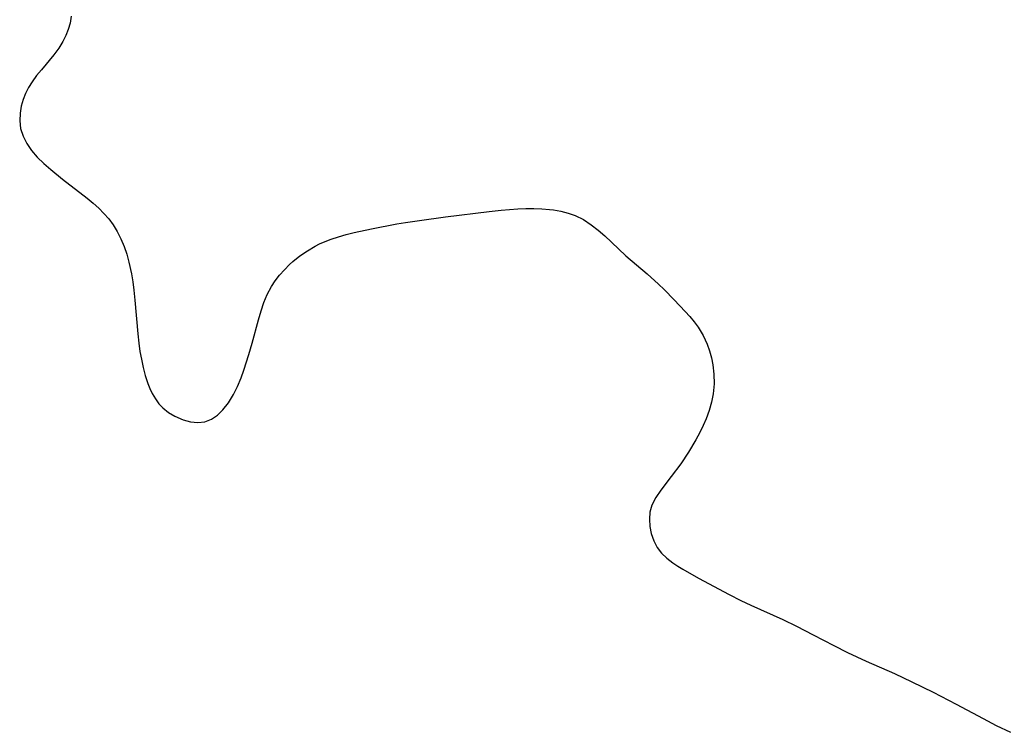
# Model space of a CAD drawing. Header units: metres. Extents: x 1073367 to 1082519, y 1569854 to 1574957.
# Tile 966 of 1056: x 1079823 to 1080009, y 1573150 to 1573285. Entities that reach past the tile are written whole.
import ezdxf

# ---------------------------------------------------------------- set-up
doc = ezdxf.new("R2010")
doc.units = ezdxf.units.M
doc.layers.add('CGG_CurvaNivelLidar_v1', color=253, linetype='Continuous', lineweight=30)

msp = doc.modelspace()

# ---------------------------------------------------------------- linework, layer by layer
at = {"layer": 'CGG_CurvaNivelLidar_v1'}
for p, q in [((1079832.4715, 1573285.2362, 72.5), (1079832.2528, 1573283.9247, 72.5)), ((1079831.9195, 1573282.7268, 72.5), (1079831.4669, 1573281.5651, 72.5)), ((1079832.2528, 1573283.9247, 72.5), (1079831.9195, 1573282.7268, 72.5)), ((1079831.4669, 1573281.5651, 72.5), (1079830.9028, 1573280.4454, 72.5)), ((1079830.0974, 1573279.1694, 72.5), (1079829.186, 1573277.9437, 72.5)), ((1079830.9028, 1573280.4454, 72.5), (1079830.0974, 1573279.1694, 72.5)), ((1079829.186, 1573277.9437, 72.5), (1079826.8123, 1573275.0968, 72.5)), ((1079826.8123, 1573275.0968, 72.5), (1079825.9111, 1573273.9724, 72.5)), ((1079825.9111, 1573273.9724, 72.5), (1079825.077, 1573272.8165, 72.5)), ((1079824.4055, 1573271.7335, 72.5), (1079823.8296, 1573270.6189, 72.5)), ((1079825.077, 1573272.8165, 72.5), (1079824.4055, 1573271.7335, 72.5)), ((1079823.3647, 1573269.4771, 72.5), (1079822.9962, 1573268.188, 72.5)), ((1079823.8296, 1573270.6189, 72.5), (1079823.3647, 1573269.4771, 72.5)), ((1079822.9962, 1573268.188, 72.5), (1079822.7769, 1573266.8877, 72.5)), ((1079822.7769, 1573266.8877, 72.5), (1079822.7109, 1573265.3933, 72.5)), ((1079822.7109, 1573265.3933, 72.5), (1079822.8823, 1573263.9294, 72.5)), ((1079822.8823, 1573263.9294, 72.5), (1079823.3406, 1573262.4845, 72.5)), ((1079823.3406, 1573262.4845, 72.5), (1079824.0472, 1573261.0986, 72.5)), ((1079824.0472, 1573261.0986, 72.5), (1079824.958, 1573259.7774, 72.5)), ((1079824.958, 1573259.7774, 72.5), (1079826.0477, 1573258.5165, 72.5)), ((1079826.0477, 1573258.5165, 72.5), (1079827.2686, 1573257.3166, 72.5)), ((1079827.2686, 1573257.3166, 72.5), (1079828.5851, 1573256.1666, 72.5)), ((1079828.5851, 1573256.1666, 72.5), (1079830.8336, 1573254.3686, 72.5)), ((1079830.8336, 1573254.3686, 72.5), (1079835.5112, 1573250.744, 72.5)), ((1079835.5112, 1573250.744, 72.5), (1079836.6323, 1573249.8198, 72.5)), ((1079836.6323, 1573249.8198, 72.5), (1079837.704, 1573248.8553, 72.5)), ((1079837.704, 1573248.8553, 72.5), (1079838.6731, 1573247.8661, 72.5)), ((1079917.0295, 1573248.7024, 72.5), (1079918.5761, 1573248.772, 72.5)), ((1079918.5761, 1573248.772, 72.5), (1079920.0868, 1573248.7818, 72.5)), ((1079920.0868, 1573248.7818, 72.5), (1079921.5832, 1573248.7285, 72.5)), ((1079838.6731, 1573247.8661, 72.5), (1079839.5694, 1573246.8182, 72.5)), ((1079898.458, 1573246.5466, 72.5), (1079903.3608, 1573247.1923, 72.5)), ((1079903.3608, 1573247.1923, 72.5), (1079911.6445, 1573248.2026, 72.5)), ((1079911.6445, 1573248.2026, 72.5), (1079913.9149, 1573248.4437, 72.5)), ((1079913.9149, 1573248.4437, 72.5), (1079917.0295, 1573248.7024, 72.5)), ((1079921.5832, 1573248.7285, 72.5), (1079923.0597, 1573248.607, 72.5)), ((1079923.0597, 1573248.607, 72.5), (1079923.8078, 1573248.5149, 72.5)), ((1079923.8078, 1573248.5149, 72.5), (1079925.2213, 1573248.2705, 72.5)), ((1079925.2213, 1573248.2705, 72.5), (1079926.5957, 1573247.9231, 72.5)), ((1079926.5957, 1573247.9231, 72.5), (1079927.9196, 1573247.4517, 72.5)), ((1079927.9196, 1573247.4517, 72.5), (1079929.4684, 1573246.6783, 72.5)), ((1079839.5694, 1573246.8182, 72.5), (1079840.3856, 1573245.7121, 72.5)), ((1079840.3856, 1573245.7121, 72.5), (1079841.1953, 1573244.4039, 72.5)), ((1079889.3079, 1573244.9092, 72.5), (1079894.1444, 1573245.8564, 72.5)), ((1079894.1444, 1573245.8564, 72.5), (1079895.7666, 1573246.1382, 72.5)), ((1079895.7666, 1573246.1382, 72.5), (1079898.458, 1573246.5466, 72.5)), ((1079929.4684, 1573246.6783, 72.5), (1079930.9318, 1573245.7226, 72.5)), ((1079930.9318, 1573245.7226, 72.5), (1079932.237, 1573244.6949, 72.5)), ((1079841.1953, 1573244.4039, 72.5), (1079841.8939, 1573243.029, 72.5)), ((1079881.6812, 1573242.9725, 72.5), (1079883.1111, 1573243.4414, 72.5)), ((1079883.1111, 1573243.4414, 72.5), (1079884.5696, 1573243.8484, 72.5)), ((1079884.5696, 1573243.8484, 72.5), (1079886.0492, 1573244.2107, 72.5)), ((1079886.0492, 1573244.2107, 72.5), (1079889.3079, 1573244.9092, 72.5)), ((1079932.237, 1573244.6949, 72.5), (1079933.4983, 1573243.5799, 72.5)), ((1079933.4983, 1573243.5799, 72.5), (1079936.1039, 1573241.1311, 72.5)), ((1079841.8939, 1573243.029, 72.5), (1079842.4818, 1573241.5994, 72.5)), ((1079842.4818, 1573241.5994, 72.5), (1079842.9768, 1573240.122, 72.5)), ((1079877.1878, 1573240.7807, 72.5), (1079878.6893, 1573241.6563, 72.5)), ((1079878.6893, 1573241.6563, 72.5), (1079879.4924, 1573242.0626, 72.5)), ((1079879.4924, 1573242.0626, 72.5), (1079880.573, 1573242.5448, 72.5)), ((1079880.573, 1573242.5448, 72.5), (1079881.6812, 1573242.9725, 72.5)), ((1079842.9768, 1573240.122, 72.5), (1079843.394, 1573238.607, 72.5)), ((1079874.4107, 1573238.7176, 72.5), (1079875.7591, 1573239.7989, 72.5)), ((1079875.7591, 1573239.7989, 72.5), (1079877.1878, 1573240.7807, 72.5)), ((1079936.1039, 1573241.1311, 72.5), (1079937.5337, 1573239.8453, 72.5)), ((1079937.5337, 1573239.8453, 72.5), (1079941.559, 1573236.4249, 72.5)), ((1079843.394, 1573238.607, 72.5), (1079843.8722, 1573236.4165, 72.5)), ((1079872.8326, 1573237.1946, 72.5), (1079873.8056, 1573238.1719, 72.5)), ((1079873.8056, 1573238.1719, 72.5), (1079874.4107, 1573238.7176, 72.5)), ((1079843.8722, 1573236.4165, 72.5), (1079844.1349, 1573234.8837, 72.5)), ((1079871.0974, 1573235.0589, 72.5), (1079871.9283, 1573236.1556, 72.5)), ((1079871.9283, 1573236.1556, 72.5), (1079872.8326, 1573237.1946, 72.5)), ((1079941.559, 1573236.4249, 72.5), (1079943.7103, 1573234.4738, 72.5)), ((1079844.1349, 1573234.8837, 72.5), (1079844.347, 1573233.3346, 72.5)), ((1079869.6084, 1573232.5185, 72.5), (1079870.4035, 1573233.998, 72.5)), ((1079870.4035, 1573233.998, 72.5), (1079871.0974, 1573235.0589, 72.5)), ((1079943.7103, 1573234.4738, 72.5), (1079944.7516, 1573233.4637, 72.5)), ((1079844.347, 1573233.3346, 72.5), (1079844.5446, 1573231.4227, 72.5)), ((1079868.9636, 1573230.9725, 72.5), (1079869.6084, 1573232.5185, 72.5)), ((1079944.7516, 1573233.4637, 72.5), (1079946.6641, 1573231.5048, 72.5)), ((1079844.5446, 1573231.4227, 72.5), (1079845.0674, 1573225.0393, 72.5)), ((1079868.4225, 1573229.3635, 72.5), (1079868.9636, 1573230.9725, 72.5)), ((1079946.6641, 1573231.5048, 72.5), (1079948.7468, 1573229.2977, 72.5)), ((1079867.9464, 1573227.711, 72.5), (1079868.4225, 1573229.3635, 72.5)), ((1079948.7468, 1573229.2977, 72.5), (1079949.6214, 1573228.3167, 72.5)), ((1079949.6214, 1573228.3167, 72.5), (1079950.4509, 1573227.3134, 72.5)), ((1079866.7638, 1573223.2862, 72.5), (1079867.9464, 1573227.711, 72.5)), ((1079950.4509, 1573227.3134, 72.5), (1079951.2155, 1573226.2737, 72.5)), ((1079845.0674, 1573225.0393, 72.5), (1079845.2627, 1573223.2408, 72.5)), ((1079951.2155, 1573226.2737, 72.5), (1079952.1573, 1573224.715, 72.5)), ((1079952.1573, 1573224.715, 72.5), (1079952.9171, 1573223.068, 72.5)), ((1079845.2627, 1573223.2408, 72.5), (1079845.4814, 1573221.7171, 72.5)), ((1079866.1302, 1573221.0935, 72.5), (1079866.7638, 1573223.2862, 72.5)), ((1079952.9171, 1573223.068, 72.5), (1079953.3588, 1573221.7887, 72.5)), ((1079845.4814, 1573221.7171, 72.5), (1079845.7487, 1573220.2126, 72.5)), ((1079865.1814, 1573218.1321, 72.5), (1079866.1302, 1573221.0935, 72.5)), ((1079953.3588, 1573221.7887, 72.5), (1079953.7027, 1573220.4765, 72.5)), ((1079845.7487, 1573220.2126, 72.5), (1079846.0856, 1573218.643, 72.5)), ((1079953.7027, 1573220.4765, 72.5), (1079953.9582, 1573219.1408, 72.5)), ((1079953.9582, 1573219.1408, 72.5), (1079954.1608, 1573217.4151, 72.5)), ((1079846.0856, 1573218.643, 72.5), (1079846.4864, 1573217.1141, 72.5)), ((1079846.4864, 1573217.1141, 72.5), (1079846.9663, 1573215.6417, 72.5)), ((1079864.6529, 1573216.6932, 72.5), (1079865.1814, 1573218.1321, 72.5)), ((1079954.1608, 1573217.4151, 72.5), (1079954.2109, 1573215.5473, 72.5)), ((1079846.9663, 1573215.6417, 72.5), (1079847.3543, 1573214.6669, 72.5)), ((1079863.9761, 1573215.0804, 72.5), (1079864.6529, 1573216.6932, 72.5)), ((1079954.2109, 1573215.5473, 72.5), (1079954.0642, 1573213.6825, 72.5)), ((1079847.3543, 1573214.6669, 72.5), (1079847.7957, 1573213.7367, 72.5)), ((1079847.7957, 1573213.7367, 72.5), (1079848.4008, 1573212.6984, 72.5)), ((1079862.2687, 1573211.9855, 72.5), (1079863.2196, 1573213.5517, 72.5)), ((1079863.2196, 1573213.5517, 72.5), (1079863.9761, 1573215.0804, 72.5)), ((1079954.0642, 1573213.6825, 72.5), (1079953.7603, 1573212.0833, 72.5)), ((1079848.4008, 1573212.6984, 72.5), (1079849.0652, 1573211.7923, 72.5)), ((1079849.0652, 1573211.7923, 72.5), (1079849.8151, 1573210.9862, 72.5)), ((1079861.1944, 1573210.6094, 72.5), (1079862.2687, 1573211.9855, 72.5)), ((1079953.7603, 1573212.0833, 72.5), (1079953.3111, 1573210.5027, 72.5)), ((1079849.8151, 1573210.9862, 72.5), (1079850.9045, 1573210.1113, 72.5)), ((1079850.9045, 1573210.1113, 72.5), (1079852.0956, 1573209.4075, 72.5)), ((1079860.1471, 1573209.6099, 72.5), (1079861.1944, 1573210.6094, 72.5)), ((1079953.3111, 1573210.5027, 72.5), (1079952.7378, 1573208.9455, 72.5)), ((1079852.0956, 1573209.4075, 72.5), (1079853.648, 1573208.7538, 72.5)), ((1079853.648, 1573208.7538, 72.5), (1079855.0538, 1573208.3714, 72.5)), ((1079855.0538, 1573208.3714, 72.5), (1079856.4454, 1573208.2186, 72.5)), ((1079856.4454, 1573208.2186, 72.5), (1079857.7903, 1573208.3655, 72.5)), ((1079857.7903, 1573208.3655, 72.5), (1079859.009, 1573208.8439, 72.5)), ((1079859.009, 1573208.8439, 72.5), (1079860.1471, 1573209.6099, 72.5)), ((1079952.7378, 1573208.9455, 72.5), (1079952.1749, 1573207.6639, 72.5)), ((1079951.5042, 1573206.3092, 72.5), (1079950.7783, 1573204.9752, 72.5)), ((1079952.1749, 1573207.6639, 72.5), (1079951.5042, 1573206.3092, 72.5)), ((1079950.7783, 1573204.9752, 72.5), (1079949.3527, 1573202.6112, 72.5)), ((1079949.3527, 1573202.6112, 72.5), (1079947.9045, 1573200.4121, 72.5)), ((1079947.9045, 1573200.4121, 72.5), (1079946.1187, 1573197.9717, 72.5)), ((1079946.1187, 1573197.9717, 72.5), (1079944.1356, 1573195.3918, 72.5)), ((1079944.1356, 1573195.3918, 72.5), (1079943.1767, 1573193.9887, 72.5)), ((1079943.1767, 1573193.9887, 72.5), (1079942.4457, 1573192.5504, 72.5)), ((1079942.0749, 1573191.2486, 72.5), (1079941.9592, 1573189.9032, 72.5)), ((1079942.4457, 1573192.5504, 72.5), (1079942.0749, 1573191.2486, 72.5)), ((1079941.9592, 1573189.9032, 72.5), (1079942.0595, 1573188.5481, 72.5)), ((1079942.0595, 1573188.5481, 72.5), (1079942.3336, 1573187.2061, 72.5)), ((1079942.3336, 1573187.2061, 72.5), (1079942.7923, 1573185.8289, 72.5)), ((1079942.7923, 1573185.8289, 72.5), (1079943.4629, 1573184.538, 72.5)), ((1079943.4629, 1573184.538, 72.5), (1079944.2818, 1573183.483, 72.5)), ((1079944.2818, 1573183.483, 72.5), (1079945.2764, 1573182.5201, 72.5)), ((1079945.2764, 1573182.5201, 72.5), (1079946.4083, 1573181.6358, 72.5)), ((1079946.4083, 1573181.6358, 72.5), (1079947.3378, 1573181.0107, 72.5)), ((1079947.3378, 1573181.0107, 72.5), (1079948.3138, 1573180.4106, 72.5)), ((1079948.3138, 1573180.4106, 72.5), (1079951.2639, 1573178.7444, 72.5)), ((1079951.2639, 1573178.7444, 72.5), (1079957.0849, 1573175.616, 72.5)), ((1079957.0849, 1573175.616, 72.5), (1079959.2683, 1573174.5219, 72.5)), ((1079959.2683, 1573174.5219, 72.5), (1079961.1984, 1573173.6036, 72.5)), ((1079961.1984, 1573173.6036, 72.5), (1079967.2251, 1573170.8647, 72.5)), ((1079967.2251, 1573170.8647, 72.5), (1079969.8241, 1573169.6253, 72.5)), ((1079969.8241, 1573169.6253, 72.5), (1079973.0098, 1573167.9911, 72.5)), ((1079973.0098, 1573167.9911, 72.5), (1079976.8956, 1573165.9339, 72.5)), ((1079976.8956, 1573165.9339, 72.5), (1079979.5083, 1573164.6182, 72.5)), ((1079979.5083, 1573164.6182, 72.5), (1079983.0076, 1573162.9936, 72.5)), ((1079983.0076, 1573162.9936, 72.5), (1079988.3689, 1573160.6484, 72.5)), ((1079988.3689, 1573160.6484, 72.5), (1079991.6828, 1573159.0855, 72.5)), ((1079991.6828, 1573159.0855, 72.5), (1079995.6963, 1573157.0924, 72.5)), ((1079995.6963, 1573157.0924, 72.5), (1080000.0851, 1573154.859, 72.5)), ((1080000.0851, 1573154.859, 72.5), (1080005.1724, 1573152.1054, 72.5)), ((1080005.1724, 1573152.1054, 72.5), (1080007.667, 1573150.8124, 72.5)), ((1080007.667, 1573150.8124, 72.5), (1080010.3695, 1573149.5063, 72.5))]:
    msp.add_line(p, q, dxfattribs=at)

doc.saveas('drawing.dxf')
